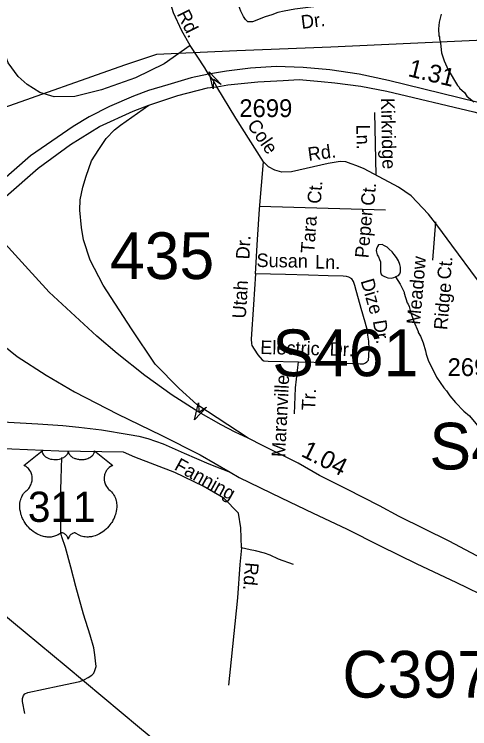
# Model space of a CAD drawing. Extents: x 1547597 to 1699558, y 810033 to 920809.
# Drawn here: x 1649445 to 1652640, y 841075 to 846092 of the extents above; entities that cross this region are included whole.
import ezdxf

# ---------------------------------------------------------------- set-up
doc = ezdxf.new("R2010")
doc.units = 0
for name, color, linetype in [('Exist Hydrographic Misc Water Feature', 7, 'Continuous'), ('Exist Road Non-System Type 51', 7, 'Continuous'), ('Exist Road Non-System Type 51 Label', 7, 'Continuous'), ('Exist Road Primary Interstate Divided Center Attributed', 7, 'Continuous'), ('Exist Road Primary Interstate Mileage Hundredths English Label', 7, 'Continuous'), ('Exist Road Primary Interstate Structure Ovrhead Sign Attributed CELL', 7, 'Continuous'), ('Exist Road Primary Interstate Structure Ovrhead Sign Number Label', 7, 'Continuous'), ('Exist Road Primary US Divided Attributed', 7, 'Continuous'), ('Exist Road Primary US Mileage Hundredths English Label', 7, 'Continuous'), ('Exist Road Primary US Ramp 1 Lane  Attributed', 7, 'Continuous'), ('Exist Road Primary US Shield CELL', 7, 'Continuous'), ('Exist Road Primary US Shield Number Label', 7, 'Continuous'), ('Exist Road Primary US Structure Non-Sys NCDOT Attributed CELL', 7, 'Continuous'), ('Exist Road Secondary Structure Culvert Number Label', 7, 'Continuous'), ('Exist Road Secondary Structure Standard Bridge Number Label', 7, 'Continuous'), ('Exist Road Secondary Type 51 Attributed', 7, 'Continuous'), ('Exist Road Secondary Type 51 Number Label', 7, 'Continuous'), ('Exist Utilities Electrical Transmission Line', 7, 'Continuous')]:
    doc.layers.add(name, color=color, linetype=linetype)

msp = doc.modelspace()

# ---------------------------------------------------------------- linework, layer by layer
at = {"layer": 'Exist Hydrographic Misc Water Feature'}
for points in [[(1652440.9, 846093.3), (1652426.5, 846037.5), (1652422.2, 845989.5), (1652423.8, 845941.5), (1652427.8, 845933.5), (1652427.7, 845919.6), (1652435.5, 845889.5), (1652443, 845821.5), (1652460.5, 845765.4), (1652490, 845701.2), (1652555.2, 845592.8), (1652567.1, 845580.7), (1652569.1, 845574.7), (1652602.8, 845542.4), (1652620.6, 845518.3), (1652668.3, 845477.9)], [(1652119.6, 844249.1), (1652122.8, 844250.7), (1652139.6, 844259.1), (1652150.9, 844269.6), (1652155.1, 844282.7), (1652155.1, 844317.1), (1652150.5, 844335.2), (1652140.5, 844361.2), (1652126.8, 844383.9), (1652111.1, 844404.6), (1652095.7, 844423.7), (1652076.2, 844442.8), (1652060.9, 844457), (1652042.1, 844467.1), (1652025.8, 844474.7), (1652000, 844473.7), (1651992.5, 844461.9), (1651986.9, 844445.2), (1651983, 844434.2), (1651986.6, 844422.3), (1651990.5, 844402.1), (1651999.3, 844388), (1652007.7, 844370.7), (1652013.7, 844354.2), (1652014.6, 844328), (1652014.1, 844285.3), (1652016, 844269.7), (1652024.5, 844260.6), (1652038.3, 844252.2), (1652053.4, 844245.9), (1652066, 844241.6), (1652091.8, 844239.2), (1652107.9, 844243.1), (1652119.6, 844249.1)], [(1652119.6, 844249.1), (1652151.8, 844197), (1652179.4, 844140.8), (1652179.4, 844132.8), (1652200.8, 844066.7), (1652208.8, 844056.7), (1652214.6, 844040.6), (1652224.4, 844002.6), (1652247.9, 843934.4), (1652279.3, 843864.3), (1652279.3, 843858.3), (1652295.1, 843832.1), (1652312.8, 843784), (1652330.3, 843728), (1652334.2, 843705.9), (1652349.9, 843663.8), (1652407, 843543.5), (1652458.4, 843469.1), (1652478.2, 843446.9), (1652500, 843412.8), (1652539.6, 843366.5), (1652599.1, 843306.1), (1652638.8, 843271.8), (1652872.6, 842988.1)]]:
    msp.add_lwpolyline(points, dxfattribs=at)
at = {"layer": 'Exist Road Non-System Type 51'}
for p, q in [((1651985.1, 844963.7), (1651975.6, 845403.8)), ((1652050.2, 844715.7), (1651165.7, 844741.4)), ((1652382.4, 844366.6), (1652401.6, 844635.1))]:
    msp.add_line(p, q, dxfattribs=at)
for points in [[(1651864.3, 846166), (1651732.3, 846160.9), (1651648.3, 846155.4), (1651564.3, 846147.9), (1651488.3, 846138.3), (1651414.3, 846128.8), (1651338.3, 846115.1), (1651295.1, 846104.2), (1651252.6, 846089.6), (1651206.2, 846074), (1651115.9, 846040.4), (1651098.1, 846038.5), (1651084.1, 846040.6), (1651068, 846055), (1651053, 846076.5), (1651034.6, 846114.9), (1650993.3, 846229.2), (1650971.7, 846299.2), (1650944.1, 846381.2)], [(1650678.7, 845872.2), (1650620.4, 845977.2), (1650560.9, 846103.4), (1650524, 846228.7)], [(1650678.7, 845872.2), (1650495.9, 845745), (1650295.6, 845645.2), (1650057.3, 845561.1), (1649869.5, 845514.3), (1649723.9, 845513.4), (1649624.4, 845542.1), (1649535.9, 845599.7), (1649471.8, 845655), (1649401, 845752.4), (1649279.4, 846078.6)], [(1650999.2, 845362.1), (1650864.9, 845583), (1650840.9, 845629.7), (1650807.9, 845672.3), (1650781.1, 845717), (1650678.7, 845872.2)], [(1651137.7, 844268.8), (1651151.1, 844510.6), (1651164.2, 844724.5), (1651194.2, 845056.3)], [(1651137.7, 844268.8), (1651124.4, 844054.9), (1651107, 843811.2), (1651108.8, 843781.1), (1651112.7, 843767), (1651128.6, 843740.9), (1651154.4, 843700.7), (1651184.1, 843664.7), (1651196.2, 843658.7), (1651226, 843656.5), (1651440, 843651.3)], [(1651440, 843651.3), (1651655.8, 843645.9), (1651871.5, 843638.7), (1651895.6, 843638.7), (1651909.5, 843644.6), (1651919.6, 843650.6), (1651929.7, 843664.4), (1651933.3, 843694.9), (1651935.1, 843742.5), (1651932.4, 843796.4), (1651926.6, 843838.3), (1651920.1, 843879.3), (1651907.1, 843930.6), (1651879.4, 844026.2), (1651859.4, 844094.4), (1651843.9, 844152), (1651834.6, 844186.8), (1651824.8, 844214.8), (1651813, 844234.9), (1651793, 844245.1), (1651775.1, 844251.2), (1651753.2, 844253.3), (1651647.2, 844255.8), (1651509.4, 844260.6), (1651347.6, 844265.5), (1651137.7, 844268.8)], [(1651409.8, 843287.5), (1651418.9, 843469.4), (1651440, 843651.3)], [(1649758.2, 843024.4), (1648985.1, 843056.7), (1648370.9, 843061.7), (1648169.6, 843054.2), (1648086.8, 843051.6), (1648038.9, 843035.8), (1647940.7, 843035.8), (1647750.3, 843026.8), (1647640.9, 843016.6), (1647532.1, 843002.2), (1647192, 842926.2), (1647028.5, 842850.7)], [(1651039.1, 842346.2), (1651034, 842485), (1651019, 842587.9), (1650916.2, 842693.2), (1650770.9, 842778.5), (1650570.3, 842873.8), (1650289.6, 842981.7), (1650211.9, 843016.8), (1649758.2, 843024.4)], [(1649518.8, 841182.8), (1649503.3, 841265), (1649503.5, 841287), (1649509.6, 841308.9), (1649519.6, 841318.9), (1649539.8, 841328.7), (1649759.9, 841375.4), (1649904, 841406.5), (1649937.9, 841420.4), (1649964, 841434.3), (1649988.1, 841452), (1650002.2, 841465.9), (1650010.2, 841484), (1650018.4, 841511.8), (1650014.6, 841551.9), (1650010.8, 841593.8), (1650003.3, 841644), (1649977.8, 841732), (1649930.6, 841880.2), (1649875.7, 842074.6), (1649842.6, 842208.8), (1649803.4, 842346.8), (1649778, 842423), (1649774.1, 842441.1), (1649772.2, 842462.9), (1649769, 842593.1), (1649769.3, 842678.9), (1649774.2, 842828.9), (1649779.2, 842978.9)], [(1651039.1, 842346.2), (1651028.5, 842227.4), (1651010.9, 841993.4), (1650966, 841560.1), (1650947.3, 841380.1)], [(1651403.6, 842227.9), (1651298, 842266.5), (1651239.5, 842294.3), (1651200.1, 842306.9), (1651138.4, 842323.3), (1651100.4, 842331.5), (1651039.1, 842346.2)]]:
    msp.add_lwpolyline(points, dxfattribs=at)
at = {"layer": 'Exist Road Primary Interstate Divided Center Attributed'}
for points in [[(1656478, 845780.5), (1655956.6, 845661.4), (1655321.6, 845518.5), (1654551.8, 845346.8), (1654328, 845308.5), (1654133.5, 845283.3), (1654015, 845276.2), (1653876.2, 845270.2), (1653693, 845279.8), (1653509.7, 845302.2), (1653282.6, 845342), (1652939.3, 845415.1), (1652069.5, 845626.8), (1651864.8, 845671.1), (1651658.3, 845703.4), (1651471.6, 845719), (1651283.4, 845726.4), (1651102.6, 845713), (1650934.5, 845692.2), (1650807.9, 845672.3)], [(1650864.9, 845583), (1650943.2, 845597.3), (1651153.2, 845617.3), (1651330.4, 845628), (1651442.9, 845634), (1651597.3, 845620.9), (1651693.6, 845611.3), (1651875.6, 845587.4), (1652058.7, 845552.6), (1652668.5, 845407.8), (1653059.9, 845301.1), (1653542.9, 845220.9), (1653800.7, 845197.2), (1653980.9, 845196), (1654110.1, 845203.2), (1654287.3, 845222.3), (1654426.1, 845248.6), (1654616.4, 845282.1), (1654800.7, 845320.4), (1655606.2, 845507.7), (1656533.5, 845716.9)], [(1650807.9, 845672.3), (1650686.1, 845646.8), (1650523, 845597.9), (1650386, 845556.2), (1650280.7, 845516.7), (1650113.1, 845443.7), (1649970.7, 845373.1), (1649857, 845303.7), (1649557.8, 845097.8), (1649326.8, 844896.7), (1649143.4, 844732)], [(1650388.6, 845453.4), (1650591.9, 845522.8), (1650800.8, 845575.9), (1650864.9, 845583)], [(1649218.5, 844654.4), (1649385.4, 844811.8), (1649612.8, 845011.6), (1649840.3, 845178), (1650043.8, 845303.7), (1650278.3, 845411.4), (1650388.6, 845453.4)]]:
    msp.add_lwpolyline(points, dxfattribs=at)
at = {"layer": 'Exist Road Primary Interstate Structure Ovrhead Sign Attributed CELL'}
msp.add_lwpolyline([(1650793.8, 843334.1), (1650710.2, 843245.4), (1650738.3, 843364.1), (1650739.1, 843299.1)], close=True, dxfattribs=at)
at = {"layer": 'Exist Road Primary US Divided Attributed'}
for points in [[(1651085.1, 843116.6), (1650995.6, 843158.4), (1650897.3, 843208.7), (1650739.1, 843299.1), (1650553.4, 843418.5), (1650361.2, 843555.5), (1650167.5, 843709.5), (1650023.3, 843831.9), (1649690.7, 844140.2), (1649521, 844326.7), (1649380.7, 844479.9), (1649279.1, 844588), (1649218.5, 844654.4)], [(1648852.8, 844312.7), (1649206, 843919.4), (1649315.9, 843809.5), (1649465.9, 843688.9), (1649668.8, 843557.8), (1649867.4, 843441.5), (1650171.7, 843284.9), (1650474.8, 843135.9), (1650749.5, 842998.4), (1650958.7, 842877.8)], [(1653827, 841753.1), (1653785.3, 841766.5), (1653652.2, 841826.4), (1653521.1, 841878.9), (1653070.5, 842099.7), (1652805, 842228.8), (1652496.1, 842392.6), (1652145.2, 842565.5), (1652008.3, 842641.2), (1651777.1, 842756.5), (1651585.8, 842853.4), (1651435.8, 842940.5), (1651190.5, 843060.7), (1651085.1, 843116.6)], [(1650958.7, 842877.8), (1651023.5, 842839.7), (1651318.3, 842696.3), (1651541.7, 842588.9), (1651774.7, 842477.7), (1652011.9, 842360.4), (1652269, 842232.9), (1652542.1, 842103.3), (1652793.2, 841981.9), (1653034.5, 841870.6), (1653191.9, 841801), (1653601, 841651.7), (1653844.6, 841572.2), (1653893.7, 841558.5)]]:
    msp.add_lwpolyline(points, dxfattribs=at)
at = {"layer": 'Exist Road Primary US Ramp 1 Lane  Attributed'}
for points in [[(1651085.1, 843116.6), (1650724.7, 843353), (1650602.3, 843464.5), (1650432.8, 843636.2), (1650267.8, 843883.7), (1650068.7, 844191.2), (1649977.4, 844365), (1649929.7, 844507.9), (1649916, 844596), (1649904.2, 844717.5), (1649907.9, 844789.1), (1649926.5, 844877.5), (1649949.3, 844956.7), (1649986, 845063.1), (1650038.2, 845142.9), (1650089.2, 845219.9), (1650149, 845280.9), (1650190.8, 845313.6), (1650388.6, 845453.4)], [(1647117, 843112.6), (1647402.5, 843246.8), (1647512.4, 843283.6), (1647656.7, 843319.6), (1647758.8, 843337.5), (1647871.4, 843343.9), (1647959.4, 843343.4), (1648805.5, 843274.4), (1649143.2, 843248.3), (1649362.9, 843231.1), (1649610.6, 843215.8), (1649786.4, 843204.6), (1649897.5, 843192.5), (1650056.1, 843173.2), (1650251.8, 843142.2), (1650319.1, 843128.6), (1650381.5, 843113.3), (1650435.3, 843095), (1650488.7, 843075), (1650636.7, 843009.9), (1650810.1, 842934.9), (1650958.7, 842877.8)]]:
    msp.add_lwpolyline(points, dxfattribs=at)
at = {"layer": 'Exist Road Primary US Shield CELL'}
msp.add_lwpolyline([(1649639.4, 843026.7), (1649639.7, 843021.3), (1649641, 843015), (1649642, 843011.8), (1649645, 843005.5), (1649649.8, 842998.2), (1649656.6, 842990.9), (1649664.3, 842984.6), (1649669.4, 842981.3), (1649678.2, 842976.6), (1649688.2, 842972.4), (1649699.3, 842969.2), (1649710.6, 842966.9), (1649723, 842965.6), (1649735.2, 842965.3), (1649748.4, 842966.3), (1649763, 842969.1), (1649769.7, 842970.9), (1649777.3, 842973.5), (1649784.2, 842976.3), (1649791.9, 842980.4), (1649798.1, 842984.4), (1649802.9, 842987.9), (1649809.7, 842994.4), (1649815.2, 843001.2), (1649817.4, 843005), (1649819.4, 843008.6), (1649822.1, 843016.4), (1649822.9, 843019.8), (1649823.4, 843026.9), (1649823.9, 843021), (1649824.5, 843017.2), (1649825.4, 843013.6), (1649827, 843009.7), (1649829.7, 843004.2), (1649832.7, 842999.7), (1649838.5, 842992.9), (1649842, 842989.6), (1649845.3, 842986.9), (1649854, 842980.9), (1649864.3, 842975.7), (1649869.3, 842973.5), (1649874.4, 842971.7), (1649881, 842969.7), (1649887.7, 842968.1), (1649894.4, 842967), (1649901.2, 842966), (1649908.2, 842965.5), (1649913.9, 842965.3), (1649920.9, 842965.4), (1649927.4, 842965.8), (1649934, 842966.5), (1649941.3, 842967.8), (1649947.1, 842969.1), (1649954.9, 842971.1), (1649961.9, 842973.6), (1649968, 842976.3), (1649976, 842980.4), (1649982.4, 842984.5), (1649987.1, 842988.3), (1649992.8, 842993.4), (1649998.1, 842999.6), (1650001.2, 843004.1), (1650003.4, 843008.7), (1650005.4, 843013.6), (1650006.7, 843018.7), (1650007.3, 843023.2), (1650007.4, 843027.1), (1650136, 842924.6), (1650133, 842923.5), (1650126, 842920), (1650120.5, 842916.8), (1650111.6, 842910.5), (1650107.8, 842907.1), (1650104, 842903.5), (1650100.5, 842899.8), (1650097.5, 842896.2), (1650093.7, 842891), (1650090.4, 842885.8), (1650087.1, 842880.1), (1650084.7, 842875.2), (1650080.8, 842864.9), (1650078.9, 842858.3), (1650077.7, 842852.8), (1650076.2, 842841.3), (1650075.8, 842835.8), (1650075.8, 842830.5), (1650076.1, 842824.8), (1650076.6, 842819.3), (1650077.6, 842813.6), (1650078.5, 842808.6), (1650080.1, 842802.4), (1650082.4, 842795.3), (1650085.2, 842788.4), (1650091.1, 842777.2), (1650098.6, 842765.8), (1650104, 842759.4), (1650109.3, 842753.9), (1650117.3, 842747.2), (1650121.6, 842743.4), (1650126.5, 842738.5), (1650134.6, 842729.2), (1650137.8, 842724.8), (1650141.1, 842719.8), (1650144.2, 842714.7), (1650147.2, 842709.3), (1650149.6, 842704.5), (1650154.1, 842693.4), (1650157.4, 842682.7), (1650159, 842677.1), (1650161.4, 842664.5), (1650162.3, 842658.3), (1650163.3, 842646), (1650163.3, 842631.1), (1650162.2, 842616.9), (1650159.5, 842600.4), (1650157.3, 842590.6), (1650153.9, 842579.1), (1650150.7, 842569.1), (1650144.8, 842554.5), (1650139.6, 842543.8), (1650132.8, 842531.4), (1650128.2, 842523.8), (1650122.8, 842515.8), (1650116, 842506.5), (1650108.1, 842496.6), (1650098.6, 842486.2), (1650091, 842478.6), (1650080.9, 842469.6), (1650074.9, 842464.6), (1650066.2, 842458), (1650054.4, 842450.1), (1650042.7, 842443.4), (1650032.7, 842438.3), (1650023.9, 842434.5), (1650012.5, 842430.2), (1649993.5, 842424.9), (1649986.6, 842423.5), (1649978.4, 842422.2), (1649970.7, 842421.5), (1649963.3, 842421), (1649953.3, 842421), (1649943.3, 842421.8), (1649933.9, 842423.2), (1649924.1, 842425.2), (1649913.9, 842428.3), (1649904.5, 842431.9), (1649895.1, 842436.5), (1649879.2, 842446.6), (1649874.6, 842449), (1649872, 842449.7), (1649865.9, 842450), (1649860.1, 842448.8), (1649854.2, 842446.4), (1649850.6, 842444.5), (1649845.9, 842441.4), (1649842.2, 842438.5), (1649837.8, 842434.3), (1649834.8, 842430.8), (1649832.5, 842428.1), (1649828, 842421), (1649826.4, 842417.7), (1649824.7, 842413.4), (1649823.3, 842407), (1649821.2, 842415), (1649818.9, 842420.3), (1649816.1, 842424.9), (1649813.3, 842428.9), (1649808.8, 842434.1), (1649804.8, 842438), (1649799.9, 842441.9), (1649794.8, 842445), (1649790.6, 842447.2), (1649786.8, 842448.6), (1649782.2, 842449.8), (1649778.4, 842450.1), (1649775.3, 842450), (1649771, 842449), (1649765.2, 842444.8), (1649759.7, 842441), (1649753.7, 842437.3), (1649746.5, 842433.5), (1649741.3, 842431.1), (1649735.1, 842428.6), (1649727.8, 842426.2), (1649719.9, 842424.1), (1649711.8, 842422.6), (1649704.6, 842421.4), (1649696.9, 842420.7), (1649690, 842420.5), (1649682.8, 842420.6), (1649676.1, 842421.1), (1649668.2, 842421.8), (1649658.5, 842423.2), (1649650.5, 842425.1), (1649642, 842427.3), (1649633.2, 842430.1), (1649623.9, 842433.6), (1649612.2, 842438.7), (1649604.1, 842442.9), (1649591.2, 842450.3), (1649576.2, 842460.7), (1649564.8, 842469.9), (1649556.5, 842477.4), (1649544.3, 842489.9), (1649537.1, 842498), (1649525.8, 842512.6), (1649518.6, 842523.2), (1649514, 842530.9), (1649507.1, 842543.4), (1649503.4, 842551.2), (1649498.5, 842562.6), (1649494.7, 842573), (1649491.5, 842582.9), (1649489.8, 842589.2), (1649487.3, 842600.2), (1649485.9, 842608), (1649484.4, 842618.7), (1649483.6, 842630.1), (1649483.5, 842640.5), (1649483.7, 842649.1), (1649484.7, 842659.3), (1649486.4, 842670), (1649488.5, 842679.2), (1649490.3, 842685.8), (1649493.1, 842693.8), (1649496.7, 842702.7), (1649500.9, 842711.2), (1649505, 842718.3), (1649510.1, 842725.9), (1649515.1, 842732.3), (1649521.7, 842739.5), (1649528.5, 842746), (1649534.8, 842751.1), (1649542.2, 842758.4), (1649546.1, 842762.8), (1649550.8, 842769), (1649554.5, 842774.7), (1649557.4, 842779.8), (1649561.4, 842787.3), (1649563.7, 842792.9), (1649566.7, 842801.6), (1649568.1, 842807.7), (1649569.7, 842815.5), (1649570.7, 842822.8), (1649571, 842832), (1649570.8, 842839.6), (1649569.8, 842848.5), (1649568.1, 842857), (1649566.1, 842864.5), (1649562.9, 842873), (1649560, 842879.2), (1649555.1, 842887.7), (1649549.6, 842895.5), (1649544, 842901.9), (1649538.3, 842907.6), (1649532.8, 842911.8), (1649527.6, 842915.6), (1649521.1, 842919.5), (1649514.8, 842922.6), (1649510.8, 842924.2)], close=True, dxfattribs=at)
at = {"layer": 'Exist Road Primary US Structure Non-Sys NCDOT Attributed CELL'}
msp.add_lwpolyline([(1650840.4, 845568.7), (1650813.2, 845687.6), (1650896.2, 845598.3), (1650841.7, 845633.7)], close=True, dxfattribs=at)
at = {"layer": 'Exist Road Secondary Type 51 Attributed'}
msp.add_lwpolyline([(1652695.3, 844228), (1652514, 844470.9), (1652416.7, 844605.4), (1652351.7, 844688), (1652229.3, 844817.5), (1652140.5, 844878.9), (1651899.5, 845006.3), (1651849.3, 845028.5), (1651809.6, 845042.8), (1651770.3, 845056.8), (1651730.5, 845058.4), (1651646, 845045.2), (1651390.7, 844987.1), (1651321.1, 844983.8), (1651273, 844998.7), (1651228.2, 845020.5), (1651194.2, 845056.3), (1650999.2, 845362.1)], dxfattribs=at)
at = {"layer": 'Exist Utilities Electrical Transmission Line'}
for points in [[(1655882.9, 846076), (1655637, 846065.2), (1655077, 846040.3), (1654401, 846007.1), (1653924.7, 845979.3), (1653458.8, 845955.4), (1652894.8, 845918.6), (1652224.6, 845887.2), (1651666.8, 845862.5), (1651006.7, 845835.1), (1650442.7, 845810.3), (1650218, 845735.2), (1649330.4, 845420.7), (1648374.7, 845078.9), (1647706, 844835.6), (1646894.8, 844548.1), (1646444.9, 844389.7), (1646310.4, 844497.5), (1645921, 844830.6), (1645288.2, 845358.9), (1644714.3, 845822.4), (1644427.6, 846062.2)], [(1655991, 836354.8), (1655611.3, 836665.7), (1655073.5, 837118.6), (1654529.8, 837571.7), (1653999.5, 838006.5), (1653396.5, 838514.4), (1652961.4, 838876.1), (1652601.3, 839164.5), (1652053.6, 839625.7), (1651347.8, 840228.7), (1650837.6, 840655.3), (1650323.4, 841082), (1649809.3, 841512.7), (1649326.7, 841908.9), (1648808.5, 842349.6), (1648268.7, 842792.4), (1647859.3, 843131.7), (1647368.9, 843548.1), (1646888.4, 843956.3), (1646443.4, 844326.1)]]:
    msp.add_lwpolyline(points, dxfattribs=at)

# ---------------------------------------------------------------- texts
at = {"layer": 'Exist Road Non-System Type 51 Label'}
for s, rotation, p in [('Rd.', 296.3618, (1650582.9, 846095.2)), ('Dr.', 7.2418, (1651462.3, 845989.6)), ('Kirkridge', 271.2331, (1652017.3, 845504.4)), ('Cole', 304.8356, (1651074.3, 845314.7)), ('Ln.', 271.2331, (1651844.5, 845317.2)), ('Rd.', 7.6681, (1651510.5, 845061.9)), ('Ct.', 85.8182, (1651595.4, 844759.2)), ('Ct.', 84.9466, (1651970, 844744.5)), ('Peper', 84.9466, (1651929.2, 844377.2)), ('Tara', 85.8182, (1651548.7, 844411.8)), ('Dr.', 86.8485, (1651094, 844369.3)), ('Susan', 359.1096, (1651144.1, 844317.9)), ('Ln.', 358.6189, (1651554.7, 844307.3)), ('Meadow', 84.9081, (1652291.2, 843910.1)), ('Ct.', 84.9081, (1652505.9, 844227)), ('Dize', 286.3549, (1651873.8, 844220)), ('Utah', 86.4278, (1651068.7, 843953.4)), ('Ridge', 84.9081, (1652482.2, 843872.6)), ('Dr.', 279.1159, (1651960.3, 843938.8)), ('Electric', 358.6221, (1651170.1, 843707)), ('Dr.', 358.0928, (1651656.2, 843695.2)), ('Maranville', 87.1369, (1651345.2, 842980.7)), ('Tr.', 87.1369, (1651555.2, 843308.1)), ('Fanning', 331.0405, (1650560.8, 842898.3)), ('Rd.', 265.0048, (1651066.4, 842246.3))]:
    msp.add_text(s, height=95, rotation=rotation, dxfattribs=at).set_placement(p)
at = {"layer": 'Exist Road Primary Interstate Mileage Hundredths English Label'}
msp.add_text('1.31', height=125, rotation=346.3172, dxfattribs=at).set_placement((1652201.3, 845659.1))
at = {"layer": 'Exist Road Primary Interstate Structure Ovrhead Sign Number Label'}
for s, p in [('S461', (1651255.2, 843550.7)), ('S462', (1652357.4, 842895.6))]:
    msp.add_text(s, height=328.08, dxfattribs=at).set_placement(p)
at = {"layer": 'Exist Road Primary US Mileage Hundredths English Label'}
msp.add_text('1.04', height=125, rotation=333.1316, dxfattribs=at).set_placement((1651450, 842992.3))
at = {"layer": 'Exist Road Primary US Shield Number Label'}
msp.add_text('311', height=212.5, dxfattribs=at).set_placement((1649540.6, 842527.4))
at = {"layer": 'Exist Road Secondary Structure Culvert Number Label'}
msp.add_text('C397', height=328.08, dxfattribs=at).set_placement((1651746.8, 841293.3))
at = {"layer": 'Exist Road Secondary Structure Standard Bridge Number Label'}
msp.add_text('435', height=328.08, dxfattribs=at).set_placement((1650115.8, 844233))
at = {"layer": 'Exist Road Secondary Type 51 Number Label'}
for p in [(1651023.7, 845370.5), (1652484.9, 843551.8)]:
    msp.add_text('2699', height=125, dxfattribs=at).set_placement(p)

doc.saveas('drawing.dxf')
